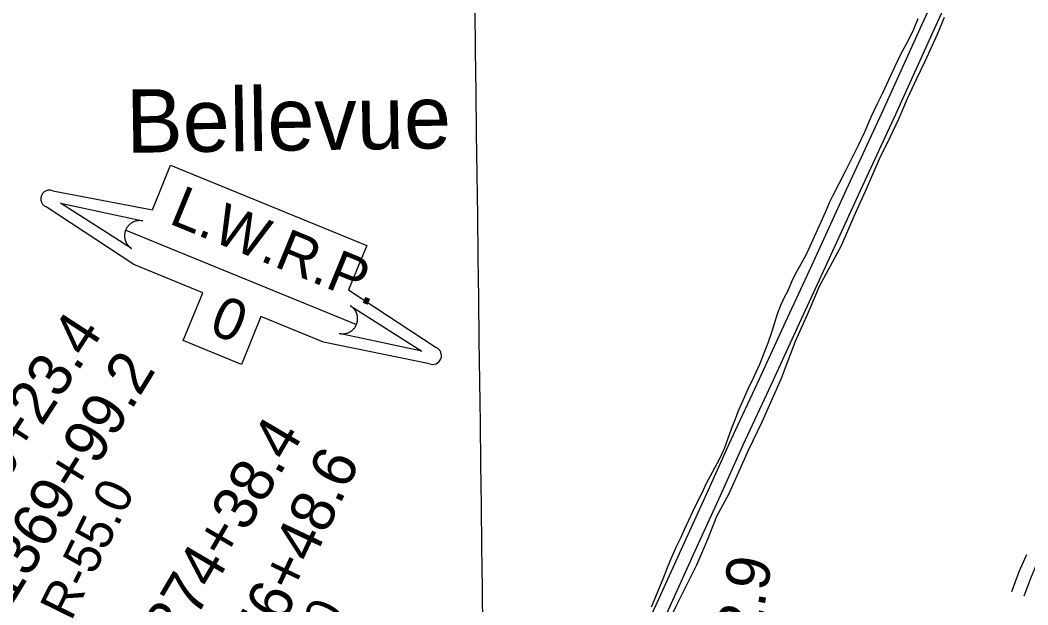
# Model space of a CAD drawing. Extents: x 3734862 to 3772949, y 391520 to 417239.
# Drawn here: x 3740497 to 3742804, y 409063 to 410402 of the extents above; entities that cross this region are included whole.
import ezdxf

# ---------------------------------------------------------------- set-up
doc = ezdxf.new("R2010")
doc.units = 0
for name, color, linetype in [('V-GRID-MAJR', 7, 'Continuous'), ('V-RIVR-EDGE', 7, 'Continuous'), ('V-RIVR-RANG-IDEN', 7, 'Continuous'), ('V-ROAD-CNTR', 7, 'Continuous'), ('V-SITE-VEGE', 7, 'Continuous'), ('V-SURV-IDEN', 7, 'Continuous'), ('V-TOPO-GNAM-IDEN', 7, 'Continuous'), ('V-TOPO-WATR-IDEN', 7, 'Continuous')]:
    doc.layers.add(name, color=color, linetype=linetype)

msp = doc.modelspace()

# ---------------------------------------------------------------- linework, layer by layer
at = {"layer": 'V-GRID-MAJR'}
for points in [[(3741709.628, 396887.316), (3741632.95, 402946.574), (3741556.258, 409006.89400000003), (3741479.5670000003, 415067.217), (3741479.554, 415068.275)], [(3738908.566, 408973.485), (3741556.258, 409006.89400000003), (3746851.637, 409074.29000000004), (3752147.005, 409142.456), (3757442.364, 409211.393), (3762737.7120000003, 409281.10000000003), (3768033.0500000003, 409351.577), (3770680.715, 409387.104)]]:
    msp.add_spline(points, degree=3, dxfattribs=at)
at = {"layer": 'V-RIVR-EDGE'}
msp.add_spline([(3738903.538542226, 409373.0928191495), (3738918.2013031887, 409356.8340680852), (3738938.0358009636, 409332.3684392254), (3738944.7723037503, 409313.81326442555), (3738950.6212649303, 409302.0426686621), (3738968.2173427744, 409286.6257539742), (3738988.99416672, 409277.5311996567), (3739027.3950198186, 409264.32363553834), (3739054.9620130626, 409258.3774038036), (3739073.498180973, 409257.4272512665), (3739110.5794612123, 409259.1441957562), (3739127.309240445, 409259.10282781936), (3739144.9388598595, 409257.2505989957), (3739178.8382759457, 409252.19302691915), (3739207.3051093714, 409244.43593429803), (3739242.538632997, 409230.3318841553), (3739299.4577651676, 409208.9396683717), (3739352.305255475, 409186.6532026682), (3739377.1503671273, 409177.0964296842), (3739423.2222228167, 409157.5396719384), (3739440.3773249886, 409146.64543725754), (3739446.6918589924, 409140.2995977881), (3739463.38586055, 409125.7892315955), (3739485.9623648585, 409113.07295550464), (3739517.5808750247, 409099.88216217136), (3739538.368879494, 409095.30916980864), (3739562.3365120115, 409096.6063816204), (3739575.9123784, 409101.0944020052), (3739594.915237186, 409106.02116195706), (3739605.7692219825, 409106.8986410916), (3739621.1436506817, 409107.31278350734), (3739633.340687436, 409102.76103413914), (3739642.3636864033, 409094.5998615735), (3739645.9619290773, 409086.9042618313), (3739650.0190362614, 409081.92048120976), (3739656.795788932, 409079.6429294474), (3739671.24689835, 409072.3726526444), (3739691.569329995, 409062.37490398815), (3739712.348390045, 409054.18466206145), (3739744.423528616, 409042.8013754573), (3739807.2151010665, 409019.1338440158), (3739846.513558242, 409003.2111066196), (3739854.200213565, 409003.1920997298), (3739865.501882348, 409002.25983603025), (3739871.365378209, 408996.3672708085), (3739884.8976405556, 408983.22119956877), (3739905.2066555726, 408967.7975765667), (3739923.7260526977, 408960.0650810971), (3739941.3534360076, 408957.3085398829), (3739946.7737200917, 408955.0343422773), (3739950.379789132, 408950.5038359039), (3739952.1604626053, 408939.1954588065), (3739952.1492820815, 408934.67389685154), (3739958.0105418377, 408927.87701923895), (3739965.689370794, 408924.69291898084), (3739973.828182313, 408924.67279403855), (3739980.6138794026, 408926.01249183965), (3739993.273134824, 408925.5290301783), (3740017.6806249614, 408921.851405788), (3740043.8855593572, 408913.64774723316), (3740068.2751606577, 408902.7356237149), (3740089.049748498, 408892.7367570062), (3740121.098053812, 408870.50172171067), (3740159.4720736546, 408846.44240890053), (3740190.169500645, 408826.4715087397), (3740216.3587823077, 408811.93766344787), (3740241.652695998, 408801.0233038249), (3740277.7827056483, 408783.75192420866), (3740307.59147298, 408770.1134468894), (3740323.4057592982, 408765.5527531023), (3740335.158466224, 408764.1672151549), (3740368.149097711, 408757.3032544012), (3740392.9975635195, 408749.1029500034), (3740424.158327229, 408733.6524937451), (3740468.8714782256, 408713.1947777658), (3740503.201807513, 408699.54511992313), (3740521.7223226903, 408692.264780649), (3740542.4834939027, 408676.8400395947), (3740576.7758094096, 408647.8170711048), (3740600.699837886, 408631.480191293), (3740627.79343194, 408616.9441098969), (3740649.0369467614, 408613.72646806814), (3740673.43549248, 408606.4315941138), (3740710.935387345, 408594.5827346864), (3740747.511962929, 408575.0494560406), (3740787.2312708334, 408546.4652271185), (3740825.5985823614, 408519.6929771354), (3740852.6955305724, 408506.5133643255), (3740900.5804832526, 408488.7607591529)], degree=3, dxfattribs=at)
at = {"layer": 'V-ROAD-CNTR'}
for points in [[(3741692.6233325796, 408489.74363223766), (3741693.2772389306, 408492.045513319), (3741695.9630441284, 408500.7619267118), (3741698.840916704, 408509.41526300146), (3741702.05726126, 408518.41580500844), (3741718.5689345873, 408554.979109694), (3741735.02763571, 408590.9393727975), (3741751.641253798, 408626.75417248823), (3741802.5522428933, 408737.652365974), (3741853.1959602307, 408847.74888177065), (3741899.205737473, 408948.41802630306), (3741952.585300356, 409063.1242358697), (3742010.331281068, 409189.4127065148), (3742072.735830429, 409326.25786089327), (3742124.7849146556, 409442.0943332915), (3742189.1470783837, 409580.94240530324), (3742253.4802625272, 409720.53129551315), (3742308.771171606, 409840.09096228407), (3742388.711897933, 410014.5776341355), (3742473.8403317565, 410199.3201933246), (3742557.8918733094, 410384.89351832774), (3742657.291548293, 410602.167595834)], [(3741721.326470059, 408480.99995872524), (3741722.0447610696, 408483.528486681), (3741724.5349558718, 408491.6100732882), (3741727.2030832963, 408499.63273699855), (3741729.89873874, 408507.1761949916), (3741745.879065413, 408542.562890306), (3741762.2743642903, 408578.3846272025), (3741778.8807462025, 408614.1838275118), (3741829.811757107, 408725.1256340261), (3741880.46603977, 408835.2451182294), (3741926.448262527, 408935.85397369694), (3741979.8266996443, 409050.55776413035), (3742037.6207189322, 409176.9512934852), (3742100.066169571, 409313.88613910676), (3742152.0770853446, 409429.6376667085), (3742216.378921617, 409568.35559469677), (3742280.717737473, 409707.95670448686), (3742336.022828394, 409827.5470377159), (3742415.972102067, 410002.0523658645), (3742501.1276682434, 410186.85380667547), (3742585.196126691, 410372.4644816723), (3742684.566451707, 410589.674404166)], [(3742767.168426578, 409093.9577863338), (3742783.7983933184, 409139.2346957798), (3742801.0033589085, 409178.8536165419)], [(3742795.328370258, 409083.6138070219), (3742811.6603375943, 409128.078718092), (3742828.2603043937, 409166.30464163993)]]:
    msp.add_lwpolyline(points, dxfattribs=at)
at = {"layer": 'V-SITE-VEGE'}
for points in [[(3742551.873, 410405.418), (3742541.758, 410380.451), (3742529.767, 410355.963), (3742512.111, 410323.527), (3742498.381, 410294.357), (3742470.6, 410234.764), (3742458.451, 410210.278), (3742445.037, 410181.889), (3742429.71, 410146.00200000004), (3742415.347, 410115.114), (3742402.412, 410088.91000000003), (3742384.279, 410054.444), (3742357.782, 410002.195), (3742349.731, 409985.504), (3742339.936, 409961.631), (3742325.7290000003, 409930.9), (3742314.5160000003, 409905.782), (3742304.257, 409883.944), (3742296.358, 409865.846), (3742284.062, 409843.234), (3742273.505, 409824.365), (3742265.7800000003, 409809.708), (3742252.509, 409778.972), (3742246.836, 409768.836), (3742237.523, 409748.868), (3742230.0870000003, 409729.203), (3742222.481, 409706.417), (3742217.8710000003, 409689.24), (3742208.528, 409662.395), (3742189.393, 409613.708), (3742175.344, 409583.75800000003), (3742163.509, 409558.799), (3742139.819, 409505.443), (3742133.491, 409488.59), (3742124.634, 409465.808), (3742108.329, 409420.387), (3742097.1210000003, 409396.366), (3742066.227, 409339.446), (3742057.224, 409319.16500000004), (3742042.083, 409289.37700000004), (3742017.1380000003, 409234.775), (3742007.355, 409214.342), (3741997.416, 409194.22000000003), (3741986.99, 409170.036), (3741977.98, 409148.036), (3741967.859, 409122.289), (3741957.904, 409098.571), (3741949.3680000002, 409077.507), (3741941.6180000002, 409057.688)], [(3741974.382, 409009.081), (3741999.947, 409063.368), (3742024.556, 409112.341), (3742045.693, 409154.768), (3742071.281, 409213.429), (3742091.528, 409266.175), (3742119.5870000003, 409317.94800000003), (3742164.43, 409417.481), (3742195.0500000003, 409482.374), (3742239.895, 409582.218), (3742271.852, 409666.803), (3742301.544, 409733.576), (3742326.8200000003, 409792.863), (3742357.403, 409849.628), (3742377.2630000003, 409885.805), (3742407.917, 409958.827), (3742431.913, 410010.93), (3742463.821, 410084.259), (3742489.376, 410135.418), (3742508.6380000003, 410177.852), (3742527.913, 410223.101), (3742549.0670000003, 410268.962), (3742568.628, 410308.26900000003), (3742597.044, 410370.045), (3742612.543, 410409.368)]]:
    msp.add_lwpolyline(points, dxfattribs=at)
at = {"layer": 'V-TOPO-WATR-IDEN'}
msp.add_line((3740738.3346588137, 409921.59073180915), (3741266.7031259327, 409705.3333048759), dxfattribs=at)
for points in [[(3740571.5519070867, 410011.6276515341), (3740799.5887435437, 409968.13604047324), (3740841.252931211, 410069.93042739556), (3741290.3738890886, 409886.10634396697), (3741248.7097014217, 409784.3119570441), (3741448.750987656, 409652.59226442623)], [(3741433.48587766, 409615.2963851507), (3741191.038419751, 409664.6862274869), (3741047.9610336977, 409723.2474433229), (3741003.2438240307, 409613.9938805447), (3740870.258586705, 409668.4244051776), (3740914.9757963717, 409777.67796795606), (3740756.8358135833, 409842.40426691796), (3740556.2867970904, 409974.3317722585)]]:
    msp.add_lwpolyline(points, dxfattribs=at)
for points in [[(3740751.7564244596, 409879.14466918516), (3740588.94041682, 409982.73865275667), (3740777.6671684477, 409942.4470652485), (3740774.240079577, 409942.99120420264), (3740770.8974350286, 409943.18790480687), (3740769.5469230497, 409943.17773643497), (3740768.3601395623, 409943.1251902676), (3740766.9238553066, 409943.00477666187), (3740765.543483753, 409942.83437867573), (3740764.35451715, 409942.6410698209), (3740762.739783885, 409942.3103824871), (3740761.023835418, 409941.8708434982), (3740760.0759004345, 409941.586271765), (3740758.8655540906, 409941.18122258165), (3740757.294176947, 409940.58027206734), (3740756.095608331, 409940.05954089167), (3740754.826474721, 409939.45067142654), (3740754.005032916, 409939.0207100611), (3740753.11446874, 409938.5241922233), (3740752.048296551, 409937.88152288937), (3740751.0870644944, 409937.257491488), (3740750.1501427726, 409936.6025694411), (3740749.398172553, 409936.0443982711), (3740748.3090356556, 409935.17708760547), (3740747.299463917, 409934.3055423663), (3740746.5165300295, 409933.58143451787), (3740745.6247946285, 409932.69984475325), (3740744.8760444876, 409931.90877846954), (3740744.2334905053, 409931.1875713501), (3740743.7483682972, 409930.61625983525), (3740743.032020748, 409929.7207785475), (3740742.32736722, 409928.77862995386), (3740741.688999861, 409927.8660130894), (3740741.070864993, 409926.91555207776), (3740740.5259745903, 409926.01764244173), (3740739.960587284, 409925.01849253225), (3740739.5228990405, 409924.18387133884), (3740738.9348365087, 409922.96981595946), (3740738.3346588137, 409921.59073180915), (3740738.155592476, 409921.1442064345), (3740737.9049802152, 409920.4867649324), (3740737.6253768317, 409919.6983014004), (3740737.369852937, 409918.9295452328), (3740737.141141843, 409918.17814589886), (3740736.933919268, 409917.4401236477), (3740736.7101257, 409916.56230045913), (3740736.567814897, 409915.9467569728), (3740736.379794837, 409915.04197384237), (3740736.226939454, 409914.19301011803), (3740736.132689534, 409913.60460357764), (3740735.9374142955, 409912.0831979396), (3740735.86082138, 409911.26707343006), (3740735.8192843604, 409910.7051315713), (3740735.770152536, 409909.7755284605), (3740735.7476565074, 409908.9471165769), (3740735.7453929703, 409908.08086054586), (3740735.7714936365, 409907.05517991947), (3740735.8216343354, 409906.0972627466), (3740735.879198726, 409905.35310269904), (3740735.941434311, 409904.7166603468), (3740736.045259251, 409903.8537907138), (3740736.1561501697, 409903.0804134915), (3740736.308217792, 409902.1879439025), (3740736.4841196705, 409901.28448721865), (3740736.688365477, 409900.3780519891), (3740736.9794253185, 409899.2353016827), (3740737.212367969, 409898.42305513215), (3740737.4908594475, 409897.535503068), (3740737.7896420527, 409896.67044072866), (3740738.046825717, 409895.9776106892), (3740738.342943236, 409895.22942773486), (3740738.81453341, 409894.1335025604), (3740738.833470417, 409894.09249327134), (3740739.131908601, 409893.4492946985), (3740739.3616503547, 409892.9783332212), (3740739.7191173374, 409892.2777158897), (3740740.1841309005, 409891.4185232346), (3740740.572297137, 409890.7447581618), (3740740.934386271, 409890.14571963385), (3740741.415244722, 409889.3884395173), (3740741.897692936, 409888.67115789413), (3740742.252700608, 409888.1661704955), (3740742.7295494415, 409887.51646573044), (3740743.4122508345, 409886.6383862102), (3740743.8298938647, 409886.12993459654), (3740744.164825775, 409885.7354030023), (3740744.4765514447, 409885.37746911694), (3740744.8559376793, 409884.956119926), (3740745.3636915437, 409884.41201796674), (3740745.8844445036, 409883.87860882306), (3740746.411243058, 409883.3599703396), (3740746.943463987, 409882.85758939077), (3740747.649517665, 409882.2261648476), (3740748.0797028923, 409881.85669956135), (3740748.7811141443, 409881.2801422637), (3740749.611957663, 409880.634595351), (3740750.2456688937, 409880.1695094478), (3740750.7304857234, 409879.8281871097), (3740751.186963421, 409879.5169408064), (3740751.5205353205, 409879.29664871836)], [(3741253.281360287, 409747.7793675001), (3741416.0973679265, 409644.1853839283), (3741227.370616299, 409684.476971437), (3741230.7977051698, 409683.9328324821), (3741234.140349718, 409683.73613187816), (3741235.490861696, 409683.7463002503), (3741236.6776451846, 409683.7988464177), (3741238.11392944, 409683.91926002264), (3741239.494300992, 409684.08965800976), (3741240.6832675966, 409684.2829668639), (3741242.2980008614, 409684.6136541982), (3741244.0139493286, 409685.053193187), (3741244.961884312, 409685.33776492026), (3741246.172230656, 409685.74281410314), (3741247.7436078, 409686.34376461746), (3741248.942176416, 409686.86449579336), (3741250.2113100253, 409687.47336525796), (3741251.032751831, 409687.90332662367), (3741251.923316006, 409688.3998444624), (3741252.9894881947, 409689.0425137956), (3741253.950720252, 409689.666545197), (3741254.8876419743, 409690.3214672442), (3741255.639612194, 409690.87963841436), (3741256.7287490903, 409691.7469490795), (3741257.7383208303, 409692.6184943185), (3741258.5212547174, 409693.3426021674), (3741259.4129901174, 409694.2241919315), (3741260.1617402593, 409695.0152582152), (3741260.804294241, 409695.7364653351), (3741261.289416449, 409696.3077768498), (3741262.0057639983, 409697.2032581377), (3741262.710417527, 409698.14540673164), (3741263.3487848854, 409699.05802359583), (3741263.9669197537, 409700.0084846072), (3741264.511810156, 409700.90639424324), (3741265.0771974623, 409701.905544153), (3741265.514885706, 409702.7401653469), (3741266.1029482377, 409703.9542207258), (3741266.7031259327, 409705.3333048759), (3741266.8821922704, 409705.77983025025), (3741267.132804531, 409706.4372717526), (3741267.412407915, 409707.225735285), (3741267.66793181, 409707.99449145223), (3741267.896642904, 409708.7458907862), (3741268.1038654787, 409709.4839130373), (3741268.327659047, 409710.36173622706), (3741268.4699698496, 409710.9772797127), (3741268.6579899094, 409711.8820628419), (3741268.810845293, 409712.731026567), (3741268.905095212, 409713.3194331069), (3741269.100370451, 409714.8408387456), (3741269.1769633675, 409715.6569632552), (3741269.2185003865, 409716.2189051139), (3741269.26763221, 409717.148508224), (3741269.290128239, 409717.97692010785), (3741269.292391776, 409718.84317613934), (3741269.26629111, 409719.8688567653), (3741269.216150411, 409720.8267739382), (3741269.158586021, 409721.57093398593), (3741269.096350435, 409722.207376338), (3741268.9925254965, 409723.070245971), (3741268.8816345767, 409723.8436231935), (3741268.729566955, 409724.73609278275), (3741268.553665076, 409725.6395494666), (3741268.3494192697, 409726.5459846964), (3741268.0583594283, 409727.68873500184), (3741267.8254167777, 409728.5009815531), (3741267.5469253, 409729.38853361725), (3741267.2481426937, 409730.2535959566), (3741266.99095903, 409730.94642599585), (3741266.6948415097, 409731.69460895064), (3741266.2232513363, 409732.79053412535), (3741266.2043143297, 409732.83154341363), (3741265.9058761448, 409733.47474198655), (3741265.6761343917, 409733.9457034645), (3741265.318667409, 409734.6463207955), (3741264.853653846, 409735.50551345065), (3741264.465487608, 409736.1792785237), (3741264.1033984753, 409736.7783170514), (3741263.622540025, 409737.53559716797), (3741263.140091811, 409738.2528787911), (3741262.785084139, 409738.75786618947), (3741262.3082353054, 409739.4075709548), (3741261.625533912, 409740.2856504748), (3741261.2078908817, 409740.79410208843), (3741260.8729589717, 409741.1886336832), (3741260.561233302, 409741.5465675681), (3741260.181847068, 409741.9679167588), (3741259.674093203, 409742.51201871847), (3741259.153340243, 409743.04542786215), (3741258.626541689, 409743.5640663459), (3741258.094320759, 409744.0664472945), (3741257.388267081, 409744.6978718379), (3741256.9580818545, 409745.06733712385), (3741256.256670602, 409745.64389442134), (3741255.425827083, 409746.28944133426), (3741254.792115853, 409746.754527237), (3741254.3072990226, 409747.09584957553), (3741253.8508213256, 409747.4070958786), (3741253.517249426, 409747.62738796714)]]:
    msp.add_lwpolyline(points, close=True, dxfattribs=at)
for centre, start, end in [((3740563.919352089, 409992.9797118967), 67.74083744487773, 247.74083744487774), ((3741441.1184326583, 409633.94432478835), 247.74083744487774, 67.74083744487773)]:
    msp.add_arc(centre, 20.149480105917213, start, end, dxfattribs=at)

# ---------------------------------------------------------------- texts
at = {"layer": 'V-RIVR-RANG-IDEN'}
for s, height, rotation, p in [('R-55.0', 82.99999799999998, 63.80820379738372, (3740613.4867510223, 409024.2033143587)), ('D-090', 83.00000000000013, 63.584325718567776, (3741109.0364495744, 408778.2912352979))]:
    msp.add_text(s, height=height, rotation=rotation, dxfattribs=at).set_placement(p)
at = {"layer": 'V-SURV-IDEN'}
for s, height, rotation, p in [('1369+23.4', 100, 56.9105555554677, (3740340.9943950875, 409155.16059867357)), ('1369+99.2', 99.99999999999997, 58.456991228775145, (3740476.2086949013, 409059.692602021)), ('1374+38.4', 100, 59.534166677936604, (3740823.69906345, 408903.8039800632)), ('1376+48.6', 99.99999999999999, 64.6853297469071, (3741003.9469781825, 408816.0261674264)), ('1388+62.9', 100, 80.2897222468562, (3742111.6254817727, 408538.526473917))]:
    msp.add_text(s, height=height, rotation=rotation, dxfattribs=at).set_placement(p)
at = {"layer": 'V-TOPO-GNAM-IDEN'}
msp.add_text('Bellevue', height=144.999711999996, rotation=0.8376499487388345, dxfattribs=at).set_placement((3740740.3034803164, 410098.229777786))
at = {"layer": 'V-TOPO-WATR-IDEN'}
for s, height, rotation, p in [('L.W.R.P.', 94.61961468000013, 337.74077303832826, (3740834.539971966, 409937.64606885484)), ('0', 94.62010716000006, 337.7408773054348, (3740925.401019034, 409687.3566333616))]:
    msp.add_text(s, height=height, rotation=rotation, dxfattribs=at).set_placement(p)

doc.saveas('drawing.dxf')
